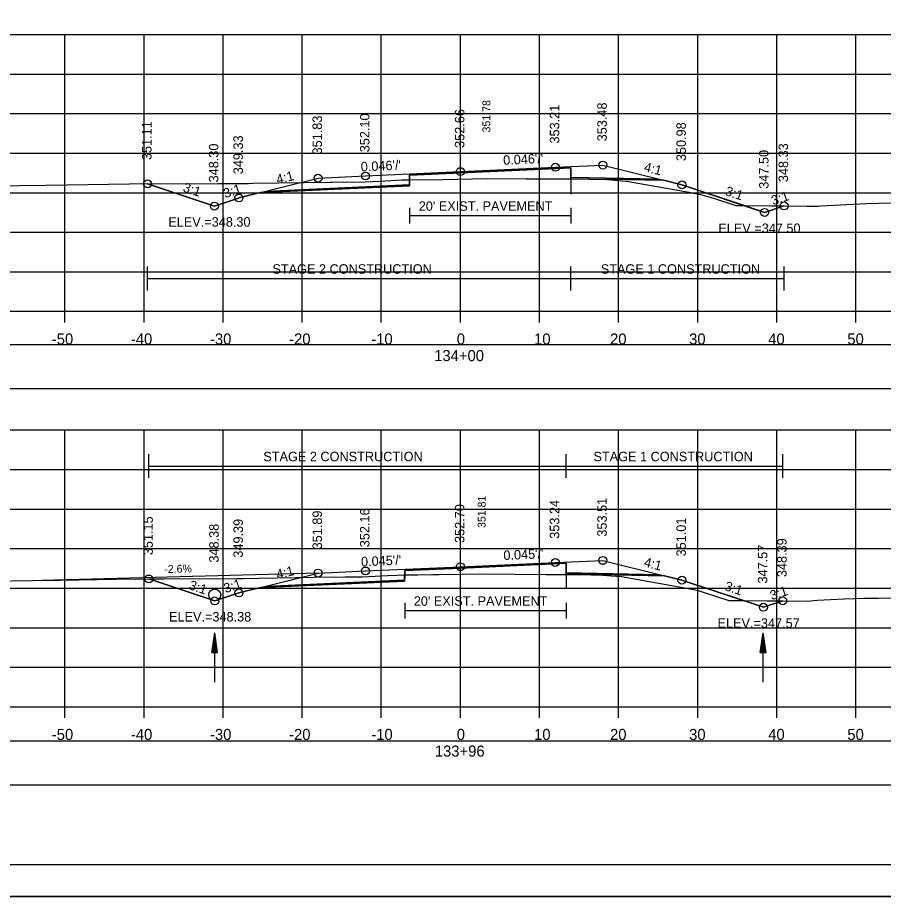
# Model space of a CAD drawing. Extents: x 1376273 to 1384221, y 378927 to 384592.
# Drawn here: x 1377001.8 to 1377111.2, y 381605.2 to 381716.3 of the extents above; entities that cross this region are included whole.
import ezdxf

# ---------------------------------------------------------------- set-up
doc = ezdxf.new("R2010")
doc.units = 0
for name, color, linetype in [('R_Alt Surface', 7, 'Continuous'), ('R_Axis', 7, 'Continuous'), ('R_Axis Annot', 7, 'Continuous'), ('R_Border', 7, 'Continuous'), ('R_Border Notes', 7, 'Continuous'), ('R_Dimension', 7, 'Continuous'), ('R_Drive', 7, 'Continuous'), ('R_Exist Surface', 7, 'Continuous'), ('R_Fin Surface', 7, 'Continuous'), ('R_Grid', 7, 'Continuous'), ('R_No Plot', 7, 'Continuous'), ('R_Water', 7, 'Continuous'), ('R_Xsect Elev', 7, 'Continuous'), ('R_Xsect Slope', 7, 'Continuous'), ('T_Detection Zones', 7, 'Continuous'), ('T_Notes', 7, 'Continuous'), ('T_Vehicle Path Lt Minor', 7, 'Continuous')]:
    doc.layers.add(name, color=color, linetype=linetype)

msp = doc.modelspace()

# ---------------------------------------------------------------- linework, layer by layer
at = {"layer": 'R_Alt Surface'}
for points in [[(1377033.19, 381694.37), (1377051.34, 381695.21), (1377051.35, 381696.38), (1377057.77, 381696.67), (1377071.72, 381697.31), (1377071.73, 381696.15), (1377082.73, 381695.93)], [(1377051.35, 381692.28), (1377051.35, 381690.28)], [(1377051.35, 381691.28), (1377071.72, 381691.28)], [(1377071.72, 381692.28), (1377071.72, 381690.28)], [(1377033.23, 381644.44), (1377050.71, 381645.24), (1377050.72, 381646.4), (1377057.77, 381646.72), (1377071.12, 381647.32), (1377071.13, 381646.15), (1377082.87, 381645.92)], [(1377050.72, 381642.34), (1377050.72, 381640.34)], [(1377071.12, 381642.34), (1377071.12, 381640.34)], [(1377050.72, 381641.34), (1377071.12, 381641.34)]]:
    msp.add_lwpolyline(points, dxfattribs=at)
at = {"layer": 'R_Axis'}
for p, q in [((1376907.77, 381679.18), (1377207.77, 381679.18)), ((1377007.77, 381677.78), (1377007.77, 381679.18)), ((1377017.77, 381677.78), (1377017.77, 381679.18)), ((1377027.77, 381677.78), (1377027.77, 381679.18)), ((1377037.77, 381677.78), (1377037.77, 381679.18)), ((1377047.77, 381677.78), (1377047.77, 381679.18)), ((1377057.77, 381677.78), (1377057.77, 381679.18)), ((1377067.77, 381677.78), (1377067.77, 381679.18)), ((1377077.77, 381677.78), (1377077.77, 381679.18)), ((1377087.77, 381677.78), (1377087.77, 381679.18)), ((1377097.77, 381677.78), (1377097.77, 381679.18)), ((1377107.77, 381677.78), (1377107.77, 381679.18)), ((1376907.77, 381629.18), (1377207.77, 381629.18)), ((1377007.77, 381627.78), (1377007.77, 381629.18)), ((1377017.77, 381627.78), (1377017.77, 381629.18)), ((1377027.77, 381627.78), (1377027.77, 381629.18)), ((1377037.77, 381627.78), (1377037.77, 381629.18)), ((1377047.77, 381627.78), (1377047.77, 381629.18)), ((1377057.77, 381627.78), (1377057.77, 381629.18)), ((1377067.77, 381627.78), (1377067.77, 381629.18)), ((1377077.77, 381627.78), (1377077.77, 381629.18)), ((1377087.77, 381627.78), (1377087.77, 381629.18)), ((1377097.77, 381627.78), (1377097.77, 381629.18)), ((1377107.77, 381627.78), (1377107.77, 381629.18))]:
    msp.add_line(p, q, dxfattribs=at)
at = {"layer": 'R_Axis Annot'}
for points in [[(1376907.2, 381669.43), (1377209.01, 381669.43), (1377209.01, 381674.95), (1376907.2, 381674.95)], [(1376907.2, 381619.3), (1377209.01, 381619.3), (1377209.01, 381624.82), (1376907.2, 381624.82)]]:
    msp.add_lwpolyline(points, close=True, dxfattribs=at)
at = {"layer": 'R_Border'}
msp.add_line((1377215.95, 381609.18), (1376899.77, 381609.18), dxfattribs=at)
at = {"layer": 'R_Dimension'}
for p, q in [((1377018.22, 381681.83), (1377018.22, 381684.83)), ((1377071.72, 381681.83), (1377071.72, 381684.83)), ((1377098.69, 381681.83), (1377098.69, 381684.83)), ((1377018.22, 381683.33), (1377098.69, 381683.33)), ((1377018.38, 381658.12), (1377018.38, 381661.12)), ((1377071.12, 381658.12), (1377071.12, 381661.12)), ((1377098.51, 381658.12), (1377098.51, 381661.12)), ((1377018.38, 381659.62), (1377098.51, 381659.62))]:
    msp.add_line(p, q, dxfattribs=at)
at = {"layer": 'R_Drive'}
msp.add_line((1377039.77, 381646.08), (1377004.86, 381645.16), dxfattribs=at)
at = {"layer": 'R_Exist Surface'}
for points in [[(1376995.34, 381695.01), (1377005.36, 381695.11), (1377015.92, 381695.29), (1377027.18, 381695.32), (1377030.13, 381695.33), (1377030.22, 381695.33), (1377030.99, 381695.36), (1377031.54, 381695.38), (1377041.25, 381695.52), (1377041.57, 381695.52), (1377045.73, 381695.56), (1377047.62, 381695.65), (1377050.35, 381695.79), (1377055.47, 381695.85), (1377061.25, 381695.96), (1377066.08, 381695.91), (1377072.72, 381695.91), (1377074.03, 381695.89), (1377075.88, 381695.89), (1377078.68, 381695.65), (1377078.75, 381695.64), (1377086.69, 381694.23), (1377088.28, 381693.91), (1377088.89, 381693.75), (1377089.64, 381693.52), (1377092.57, 381692.55), (1377101.55, 381692.49), (1377103.01, 381692.48), (1377103.35, 381692.52), (1377105.78, 381692.63), (1377109, 381692.83), (1377112.23, 381692.88)], [(1376998.37, 381645.05), (1377014.2, 381645.33), (1377020.27, 381645.34), (1377029.55, 381645.38), (1377029.83, 381645.38), (1377030.34, 381645.4), (1377032.29, 381645.46), (1377039.23, 381645.56), (1377043.16, 381645.6), (1377045.41, 381645.62), (1377048.53, 381645.78), (1377049.72, 381645.84), (1377057.72, 381645.94), (1377060.65, 381646), (1377068.59, 381645.91), (1377072.12, 381645.91), (1377074.29, 381645.88), (1377075.27, 381645.88), (1377076.82, 381645.75), (1377078.13, 381645.64), (1377086.33, 381644.18), (1377087.68, 381643.92), (1377088.59, 381643.64), (1377091.69, 381642.61), (1377096.5, 381642.58), (1377101.64, 381642.55), (1377102.85, 381642.67), (1377106.33, 381642.84), (1377108.77, 381642.92), (1377110.6, 381642.92), (1377122.68, 381643.04)]]:
    msp.add_lwpolyline(points, dxfattribs=at)
at = {"layer": 'R_Fin Surface'}
for points in [[(1377018.22, 381695.3), (1377026.67, 381692.48), (1377029.71, 381693.49), (1377029.77, 381693.51), (1377039.77, 381696.01), (1377045.77, 381696.29), (1377057.77, 381696.84), (1377069.77, 381697.39), (1377075.77, 381697.67), (1377083.44, 381695.75), (1377085.77, 381695.17), (1377096.22, 381691.68), (1377098.69, 381692.51)], [(1377018.38, 381645.34), (1377026.71, 381642.56), (1377029.77, 381643.58), (1377030.1, 381643.66), (1377039.77, 381646.08), (1377045.77, 381646.35), (1377057.77, 381646.89), (1377069.77, 381647.42), (1377075.77, 381647.69), (1377083.58, 381645.74), (1377085.77, 381645.19), (1377096.07, 381641.76), (1377098.51, 381642.57)]]:
    msp.add_lwpolyline(points, dxfattribs=at)
at = {"layer": 'R_Grid'}
for p, q in [((1376907.77, 381714.18), (1377207.77, 381714.18)), ((1376907.77, 381714.18), (1377207.77, 381714.18)), ((1377007.77, 381679.18), (1377007.77, 381714.18)), ((1377007.77, 381679.18), (1377007.77, 381714.18)), ((1377017.77, 381679.18), (1377017.77, 381714.18)), ((1377017.77, 381679.18), (1377017.77, 381714.18)), ((1377027.77, 381679.18), (1377027.77, 381714.18)), ((1377027.77, 381679.18), (1377027.77, 381714.18)), ((1377037.77, 381679.18), (1377037.77, 381714.18)), ((1377037.77, 381679.18), (1377037.77, 381714.18)), ((1377047.77, 381679.18), (1377047.77, 381714.18)), ((1377047.77, 381679.18), (1377047.77, 381714.18)), ((1377057.77, 381679.18), (1377057.77, 381714.18)), ((1377057.77, 381679.18), (1377057.77, 381714.18)), ((1377067.77, 381679.18), (1377067.77, 381714.18)), ((1377067.77, 381679.18), (1377067.77, 381714.18)), ((1377077.77, 381679.18), (1377077.77, 381714.18)), ((1377077.77, 381679.18), (1377077.77, 381714.18)), ((1377087.77, 381679.18), (1377087.77, 381714.18)), ((1377087.77, 381679.18), (1377087.77, 381714.18)), ((1377097.77, 381679.18), (1377097.77, 381714.18)), ((1377097.77, 381679.18), (1377097.77, 381714.18)), ((1377107.77, 381679.18), (1377107.77, 381714.18)), ((1377107.77, 381679.18), (1377107.77, 381714.18)), ((1376907.77, 381709.18), (1377207.77, 381709.18)), ((1376907.77, 381709.18), (1377207.77, 381709.18)), ((1376907.77, 381704.18), (1377207.77, 381704.18)), ((1376907.77, 381704.18), (1377207.77, 381704.18)), ((1376907.77, 381699.18), (1377207.77, 381699.18)), ((1376907.77, 381699.18), (1377207.77, 381699.18)), ((1376907.77, 381694.18), (1377207.77, 381694.18)), ((1376907.77, 381694.18), (1377207.77, 381694.18)), ((1376907.77, 381689.18), (1377207.77, 381689.18)), ((1376907.77, 381689.18), (1377207.77, 381689.18)), ((1376907.77, 381684.18), (1377207.77, 381684.18)), ((1376907.77, 381684.18), (1377207.77, 381684.18)), ((1376907.77, 381679.18), (1377207.77, 381679.18)), ((1376907.77, 381679.18), (1377207.77, 381679.18)), ((1376907.77, 381664.18), (1377207.77, 381664.18)), ((1376907.77, 381664.18), (1377207.77, 381664.18)), ((1377007.77, 381629.18), (1377007.77, 381664.18)), ((1377007.77, 381629.18), (1377007.77, 381664.18)), ((1377017.77, 381629.18), (1377017.77, 381664.18)), ((1377017.77, 381629.18), (1377017.77, 381664.18)), ((1377027.77, 381629.18), (1377027.77, 381664.18)), ((1377027.77, 381629.18), (1377027.77, 381664.18)), ((1377037.77, 381629.18), (1377037.77, 381664.18)), ((1377037.77, 381629.18), (1377037.77, 381664.18)), ((1377047.77, 381629.18), (1377047.77, 381664.18)), ((1377047.77, 381629.18), (1377047.77, 381664.18)), ((1377057.77, 381629.18), (1377057.77, 381664.18)), ((1377057.77, 381629.18), (1377057.77, 381664.18)), ((1377067.77, 381629.18), (1377067.77, 381664.18)), ((1377067.77, 381629.18), (1377067.77, 381664.18)), ((1377077.77, 381629.18), (1377077.77, 381664.18)), ((1377077.77, 381629.18), (1377077.77, 381664.18)), ((1377087.77, 381629.18), (1377087.77, 381664.18)), ((1377087.77, 381629.18), (1377087.77, 381664.18)), ((1377097.77, 381629.18), (1377097.77, 381664.18)), ((1377097.77, 381629.18), (1377097.77, 381664.18)), ((1377107.77, 381629.18), (1377107.77, 381664.18)), ((1377107.77, 381629.18), (1377107.77, 381664.18)), ((1376907.77, 381659.18), (1377207.77, 381659.18)), ((1376907.77, 381659.18), (1377207.77, 381659.18)), ((1376907.77, 381654.18), (1377207.77, 381654.18)), ((1376907.77, 381654.18), (1377207.77, 381654.18)), ((1376907.77, 381649.18), (1377207.77, 381649.18)), ((1376907.77, 381649.18), (1377207.77, 381649.18)), ((1376907.77, 381644.18), (1377207.77, 381644.18)), ((1376907.77, 381644.18), (1377207.77, 381644.18)), ((1376907.77, 381639.18), (1377207.77, 381639.18)), ((1376907.77, 381639.18), (1377207.77, 381639.18)), ((1376907.77, 381634.18), (1377207.77, 381634.18)), ((1376907.77, 381634.18), (1377207.77, 381634.18)), ((1376907.77, 381629.18), (1377207.77, 381629.18)), ((1376907.77, 381629.18), (1377207.77, 381629.18))]:
    msp.add_line(p, q, dxfattribs=at)
at = {"layer": 'R_No Plot'}
msp.add_line((1376887.37, 381605.21), (1377220.7, 381605.21), dxfattribs=at)
for points in [[(1376887.36, 381818.54), (1377220.7, 381818.54), (1377220.7, 381605.2), (1376887.36, 381605.2)], [(1377133.69, 381814.64), (1377133.69, 381804.76), (1377169.42, 381804.76), (1377169.42, 381801.84), (1377192.62, 381801.84), (1377192.62, 381777.51), (1377215.95, 381777.51), (1377215.95, 381609.18), (1376899.77, 381609.18), (1376899.77, 381814.64)]]:
    msp.add_lwpolyline(points, close=True, dxfattribs=at)
for points in [[(1377032.48, 381694.19), (1377051.34, 381695.05), (1377051.35, 381696.38), (1377057.77, 381696.67), (1377071.72, 381697.31), (1377071.73, 381695.98), (1377083.44, 381695.75)], [(1377032.52, 381644.27), (1377050.71, 381645.07), (1377050.72, 381646.4), (1377057.77, 381646.72), (1377071.12, 381647.32), (1377071.13, 381645.99), (1377083.58, 381645.74)]]:
    msp.add_lwpolyline(points, dxfattribs=at)
for centre in [(1377069.77, 381697.39), (1377069.77, 381697.39), (1377075.77, 381697.67), (1377075.77, 381697.67), (1377045.77, 381696.29), (1377045.77, 381696.29), (1377057.77, 381696.84), (1377057.77, 381696.84), (1377018.22, 381695.3), (1377018.22, 381695.3), (1377039.77, 381696.01), (1377039.77, 381696.01), (1377085.77, 381695.17), (1377085.77, 381695.17), (1377029.77, 381693.51), (1377029.77, 381693.51), (1377026.67, 381692.48), (1377026.67, 381692.48), (1377026.67, 381692.48), (1377026.67, 381692.48), (1377098.69, 381692.51), (1377098.69, 381692.51), (1377096.22, 381691.68), (1377096.22, 381691.68), (1377096.22, 381691.68), (1377096.22, 381691.68), (1377069.77, 381647.42), (1377069.77, 381647.42), (1377075.77, 381647.69), (1377075.77, 381647.69), (1377045.77, 381646.35), (1377045.77, 381646.35), (1377057.77, 381646.89), (1377057.77, 381646.89), (1377018.38, 381645.34), (1377018.38, 381645.34), (1377039.77, 381646.08), (1377039.77, 381646.08), (1377085.77, 381645.19), (1377085.77, 381645.19), (1377029.77, 381643.58), (1377029.77, 381643.58), (1377026.71, 381642.56), (1377026.71, 381642.56), (1377026.71, 381642.56), (1377026.71, 381642.56), (1377098.51, 381642.57), (1377098.51, 381642.57), (1377096.07, 381641.76), (1377096.07, 381641.76), (1377096.07, 381641.76), (1377096.07, 381641.76)]:
    msp.add_circle(centre, 0.5, dxfattribs=at)
at = {"layer": 'R_Water'}
for p, q in [((1377026.33, 381636.04), (1377026.71, 381638.54)), ((1377026.39, 381636.04), (1377026.71, 381638.13)), ((1377026.71, 381632.29), (1377026.71, 381638.54)), ((1377027.08, 381636.04), (1377026.71, 381638.54)), ((1377027.02, 381636.04), (1377026.71, 381638.13)), ((1377095.67, 381636.04), (1377096.04, 381638.54)), ((1377095.73, 381636.04), (1377096.04, 381638.13)), ((1377096.04, 381632.29), (1377096.04, 381638.54)), ((1377096.42, 381636.04), (1377096.04, 381638.54)), ((1377096.36, 381636.04), (1377096.04, 381638.13)), ((1377026.46, 381636.04), (1377026.71, 381637.7)), ((1377026.52, 381636.04), (1377026.71, 381637.28)), ((1377026.58, 381636.04), (1377026.71, 381636.86)), ((1377026.95, 381636.04), (1377026.71, 381637.7)), ((1377026.89, 381636.04), (1377026.71, 381637.28)), ((1377026.83, 381636.04), (1377026.71, 381636.86)), ((1377095.8, 381636.04), (1377096.04, 381637.7)), ((1377095.86, 381636.04), (1377096.04, 381637.28)), ((1377095.92, 381636.04), (1377096.04, 381636.86)), ((1377096.29, 381636.04), (1377096.04, 381637.7)), ((1377096.23, 381636.04), (1377096.04, 381637.28)), ((1377096.17, 381636.04), (1377096.04, 381636.86)), ((1377026.33, 381636.04), (1377027.08, 381636.04)), ((1377026.65, 381636.04), (1377026.71, 381636.44)), ((1377026.76, 381636.04), (1377026.71, 381636.44)), ((1377095.67, 381636.04), (1377096.42, 381636.04)), ((1377095.99, 381636.04), (1377096.04, 381636.44)), ((1377096.1, 381636.04), (1377096.04, 381636.44))]:
    msp.add_line(p, q, dxfattribs=at)
msp.add_circle((1377026.71, 381643.32), 0.75, dxfattribs=at)
at = {"layer": 'T_Detection Zones'}
for p, q in [((1377071.73, 381695.98), (1377071.73, 381693.99)), ((1377083.44, 381695.75), (1377075.88, 381695.9)), ((1377085.77, 381695.17), (1377083.44, 381695.75)), ((1377093.65, 381692.54), (1377085.77, 381695.17)), ((1377071.13, 381645.99), (1377071.13, 381644.28)), ((1377083.58, 381645.74), (1377071.13, 381645.99)), ((1377071.13, 381645.99), (1377071.13, 381645.91)), ((1377085.77, 381645.19), (1377083.58, 381645.74)), ((1377093.54, 381642.6), (1377085.77, 381645.19))]:
    msp.add_line(p, q, dxfattribs=at)
for points in [[(1377018.22, 381695.3), (1377027.18, 381695.32), (1377030.13, 381695.33), (1377030.22, 381695.33), (1377030.99, 381695.36), (1377031.54, 381695.38), (1377041.25, 381695.52), (1377041.57, 381695.52), (1377045.73, 381695.56), (1377047.62, 381695.65), (1377050.35, 381695.79), (1377051.35, 381695.8), (1377051.34, 381695.05), (1377032.48, 381694.19), (1377029.77, 381693.51), (1377029.71, 381693.49), (1377026.67, 381692.48)], [(1377093.65, 381692.54), (1377098.69, 381692.51), (1377096.22, 381691.68)], [(1377018.38, 381645.34), (1377020.27, 381645.34), (1377029.55, 381645.38), (1377029.83, 381645.38), (1377030.34, 381645.4), (1377032.29, 381645.46), (1377039.23, 381645.56), (1377043.16, 381645.6), (1377045.41, 381645.62), (1377048.53, 381645.78), (1377049.72, 381645.84), (1377050.72, 381645.85), (1377050.71, 381645.07), (1377032.52, 381644.27), (1377030.1, 381643.66), (1377029.77, 381643.58), (1377026.71, 381642.56)], [(1377093.54, 381642.6), (1377096.5, 381642.58), (1377098.51, 381642.57), (1377096.07, 381641.76)]]:
    msp.add_lwpolyline(points, close=True, dxfattribs=at)
for points in [[(1377075.88, 381695.9), (1377075.88, 381695.89)], [(1377075.88, 381695.89), (1377078.68, 381695.65), (1377078.75, 381695.64), (1377086.69, 381694.23), (1377088.28, 381693.91), (1377088.89, 381693.75), (1377089.64, 381693.52), (1377092.57, 381692.55), (1377093.65, 381692.54)], [(1377071.13, 381645.91), (1377072.12, 381645.91), (1377074.29, 381645.88), (1377075.27, 381645.88), (1377076.82, 381645.75), (1377078.13, 381645.64), (1377086.33, 381644.18), (1377087.68, 381643.92), (1377088.59, 381643.64), (1377091.69, 381642.61), (1377093.54, 381642.6)]]:
    msp.add_lwpolyline(points, dxfattribs=at)
at = {"layer": 'T_Notes'}
msp.add_line((1377039.77, 381646.08), (1377004.86, 381645.16), dxfattribs=at)
for points in [[(1377018.38, 381645.34), (1377026.71, 381642.56), (1377029.77, 381643.58), (1377033.34, 381644.47), (1377037.6, 381645.54), (1377039.77, 381646.08)], [(1377004.86, 381645.16), (1377014.2, 381645.33), (1377018.38, 381645.34)]]:
    msp.add_lwpolyline(points, dxfattribs=at)
at = {"layer": 'T_Vehicle Path Lt Minor'}
for p, q in [((1377071.73, 381695.91), (1377071.73, 381695.98)), ((1377071.13, 381645.91), (1377071.13, 381645.99))]:
    msp.add_line(p, q, dxfattribs=at)
for points in [[(1377071.73, 381695.98), (1377071.72, 381697.31), (1377057.77, 381696.67), (1377051.35, 381696.38), (1377051.35, 381695.8)], [(1377051.35, 381695.8), (1377055.47, 381695.85), (1377061.25, 381695.96), (1377066.08, 381695.91), (1377071.73, 381695.91)], [(1377071.13, 381645.99), (1377071.12, 381647.32), (1377057.77, 381646.72), (1377050.72, 381646.4), (1377050.72, 381645.85)], [(1377050.72, 381645.85), (1377057.72, 381645.94), (1377060.65, 381646), (1377068.59, 381645.91), (1377071.13, 381645.91)]]:
    msp.add_lwpolyline(points, dxfattribs=at)

# ---------------------------------------------------------------- texts
at = {"layer": 'R_Alt Surface'}
for p in [(1377052.5, 381691.89), (1377051.87, 381641.95)]:
    msp.add_text("20' EXIST. PAVEMENT", height=1.2, dxfattribs=at).set_placement(p)
at = {"layer": 'R_Axis Annot'}
for s, p in [('-50', (1377006.11, 381674.98)), ('-40', (1377016.11, 381674.98)), ('-30', (1377026.11, 381674.98)), ('-20', (1377036.11, 381674.98)), ('-10', (1377046.5, 381674.98)), ('0', (1377057.31, 381674.98)), ('10', (1377067.08, 381674.98)), ('20', (1377076.68, 381674.98)), ('30', (1377086.68, 381674.98)), ('40', (1377096.68, 381674.98)), ('50', (1377106.68, 381674.98)), ('134+00', (1377054.45, 381672.88)), ('-50', (1377006.11, 381624.98)), ('-40', (1377016.11, 381624.98)), ('-30', (1377026.11, 381624.98)), ('-20', (1377036.11, 381624.98)), ('-10', (1377046.5, 381624.98)), ('0', (1377057.31, 381624.98)), ('10', (1377067.08, 381624.98)), ('20', (1377076.68, 381624.98)), ('30', (1377086.68, 381624.98)), ('40', (1377096.68, 381624.98)), ('50', (1377106.68, 381624.98)), ('133+96', (1377054.53, 381622.88))]:
    msp.add_text(s, height=1.4, dxfattribs=at).set_placement(p)
at = {"layer": 'R_Border Notes'}
for s, p in [('ELEV.=348.30', (1377020.84, 381689.88)), ('ELEV.=347.50', (1377090.37, 381689.08)), ('ELEV.=348.38', (1377020.93, 381639.96)), ('ELEV.=347.57', (1377090.27, 381639.16))]:
    msp.add_text(s, height=1.2, dxfattribs=at).set_placement(p)
at = {"layer": 'R_Dimension'}
for s, p in [('STAGE 2 CONSTRUCTION', (1377034, 381683.93)), ('STAGE 1 CONSTRUCTION', (1377075.51, 381683.93)), ('STAGE 2 CONSTRUCTION', (1377032.85, 381660.22)), ('STAGE 1 CONSTRUCTION', (1377074.59, 381660.22))]:
    msp.add_text(s, height=1.2, dxfattribs=at).set_placement(p)
at = {"layer": 'R_Drive'}
msp.add_text('-2.6%', height=1, rotation=1.5014, dxfattribs=at).set_placement((1377020.34, 381646.08))
at = {"layer": 'R_Xsect Elev'}
for s, height, p in [('351.78', 1, (1377061.55, 381701.79)), ('352.66', 1.2, (1377058.27, 381699.84)), ('353.21', 1.2, (1377070.27, 381700.39)), ('353.48', 1.2, (1377076.27, 381700.67)), ('351.83', 1.2, (1377040.27, 381699.01)), ('352.10', 1.2, (1377046.27, 381699.29)), ('351.11', 1.2, (1377018.72, 381698.3)), ('350.98', 1.2, (1377086.27, 381698.17)), ('349.33', 1.2, (1377030.27, 381696.51)), ('348.30', 1.2, (1377027.17, 381695.48)), ('348.33', 1.2, (1377099.19, 381695.51)), ('347.50', 1.2, (1377096.72, 381694.68)), ('351.81', 1, (1377060.95, 381651.78)), ('352.70', 1.2, (1377058.27, 381649.89)), ('353.24', 1.2, (1377070.27, 381650.42)), ('353.51', 1.2, (1377076.27, 381650.69)), ('351.89', 1.2, (1377040.27, 381649.08)), ('352.16', 1.2, (1377046.27, 381649.35)), ('351.15', 1.2, (1377018.88, 381648.34)), ('349.39', 1.2, (1377030.27, 381648.03)), ('351.01', 1.2, (1377086.27, 381648.19)), ('348.38', 1.2, (1377027.21, 381647.41)), ('348.39', 1.2, (1377099.01, 381645.57)), ('347.57', 1.2, (1377096.57, 381644.76))]:
    msp.add_text(s, height=height, rotation=90, dxfattribs=at).set_placement(p)
at = {"layer": 'R_Xsect Slope'}
for s, rotation, p in [("0.046'/'", 2.6331, (1377063.2, 381697.69)), ("0.046'/'", 2.6331, (1377045.2, 381696.86)), ('4:1', 345.9638, (1377080.89, 381696.9)), ('4:1', 14.0362, (1377034.65, 381695.25)), ('3:1', 341.5651, (1377022.6, 381694.36)), ('3:1', 18.4349, (1377028.06, 381693.47)), ('3:1', 341.5651, (1377091.15, 381693.9)), ('3:1', 18.4349, (1377097.3, 381692.57)), ("0.045'/'", 2.5677, (1377063.23, 381647.73)), ("0.045'/'", 2.5677, (1377045.23, 381646.92)), ('4:1', 345.9638, (1377080.89, 381646.93)), ('4:1', 14.0362, (1377034.65, 381645.31)), ('3:1', 341.5651, (1377023.36, 381644.07)), ('3:1', 18.4349, (1377028.08, 381643.54)), ('3:1', 341.5651, (1377091.08, 381643.95)), ('3:1', 18.4349, (1377097.13, 381642.64))]:
    msp.add_text(s, height=1.2, rotation=rotation, dxfattribs=at).set_placement(p)

doc.saveas('drawing.dxf')
